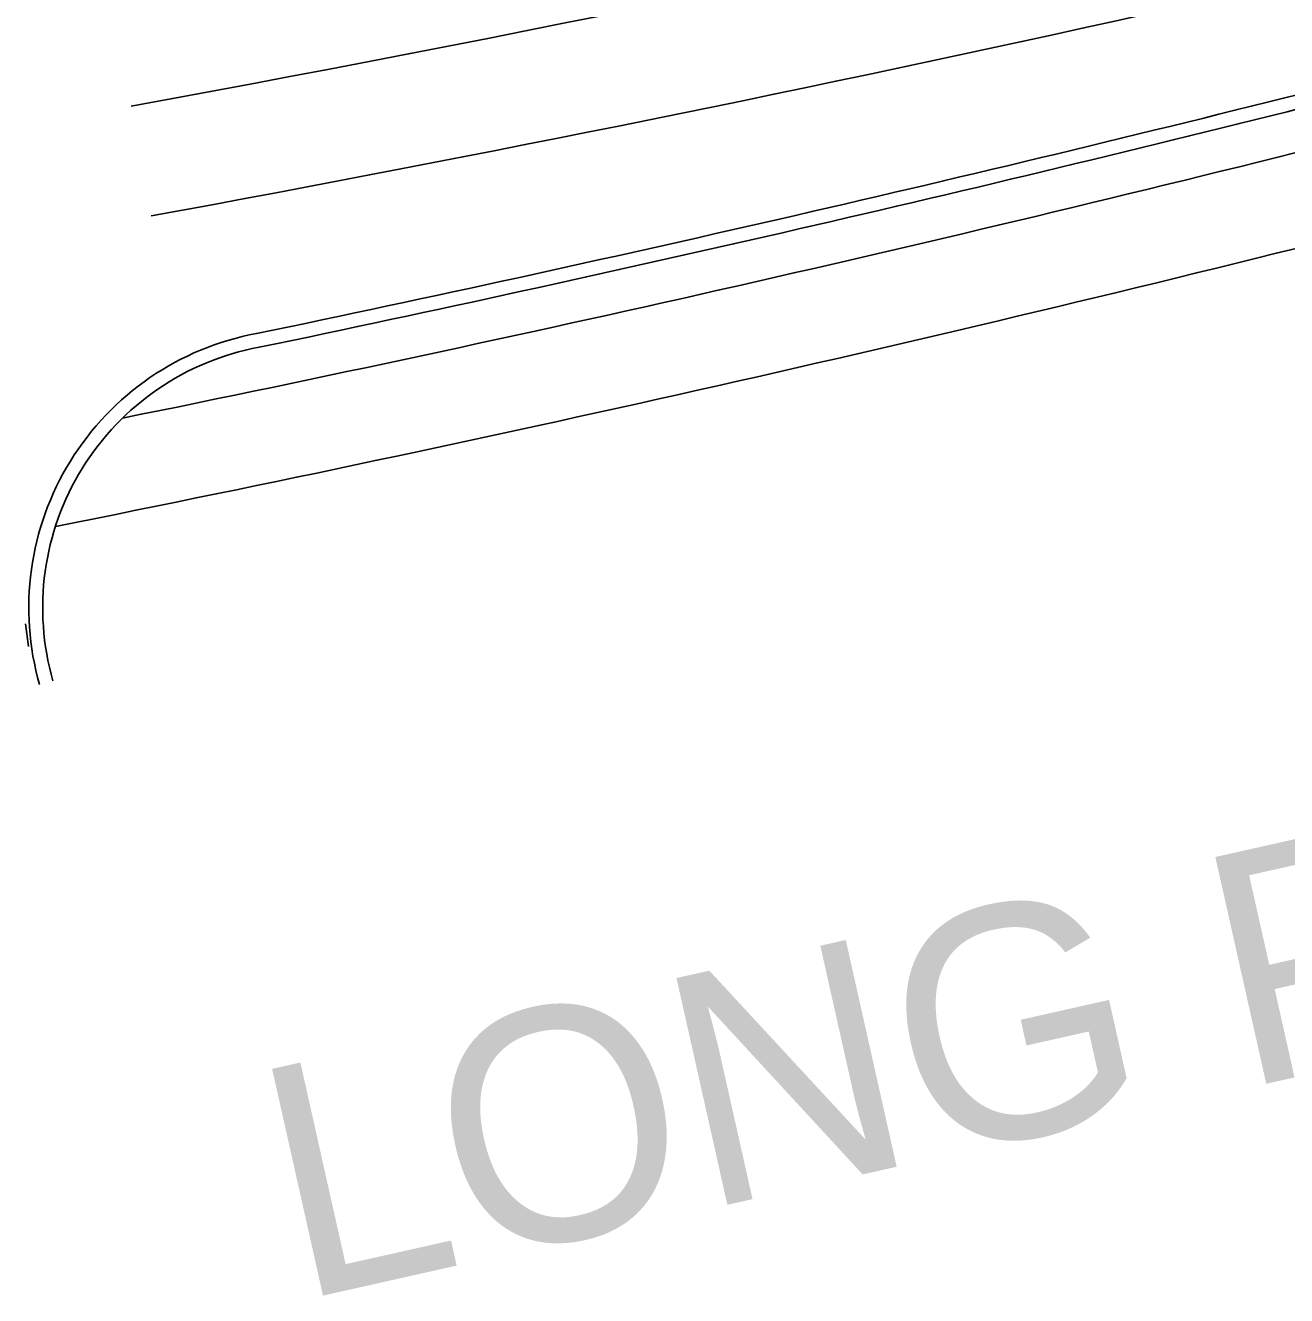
# Model space of a CAD drawing. Extents: x 2338610 to 2351914, y 366540 to 376484.
# Drawn here: x 2348045 to 2348180.7, y 367375.4 to 367512 of the extents above; entities that cross this region are included whole.
import ezdxf

# ---------------------------------------------------------------- set-up
doc = ezdxf.new("R2010")
doc.units = 0
for name, color, linetype in [('RD_PD_Final_LnLine', 7, 'Continuous'), ('RD_PD_Final_TrvlWay', 7, 'Continuous'), ('RD_PD_FOC', 7, 'Continuous'), ('RD_PD_SW', 7, 'Continuous'), ('TR SN UNASSIGNED 4', 7, 'Continuous')]:
    doc.layers.add(name, color=color, linetype=linetype)

msp = doc.modelspace()

# ---------------------------------------------------------------- linework, layer by layer
at = {"layer": 'RD_PD_Final_LnLine'}
for radius, end in [(2899.79, 291.34847), (2911.79, 288.97432)]:
    msp.add_arc((2347533.93, 370355.68), radius, 280.38027, end, dxfattribs=at)
at = {"layer": 'RD_PD_Final_TrvlWay'}
for centre, radius, start, end in [((2347483.19, 370292.98), 2874.61, 281.77673, 284.07304), ((2348075.39, 367449.4), 30, 100.5536, 196.0174)]:
    msp.add_arc(centre, radius, start, end, dxfattribs=at)
at = {"layer": 'RD_PD_FOC'}
msp.add_line((2348045.03, 367447.66), (2348045.36, 367445.24), dxfattribs=at)
msp.add_line((2348045.03, 367447.66), (2348045.36, 367445.24), dxfattribs=at)
for centre, radius, start, end in [((2347483.19, 370292.98), 2876.11, 281.77673, 284.07304), ((2348075.39, 367449.4), 28.5, 100.5536, 196.0174)]:
    msp.add_arc(centre, radius, start, end, dxfattribs=at)
at = {"layer": 'RD_PD_SW'}
for radius, start in [(2880.61, 281.45943), (2890.61, 281.27315)]:
    msp.add_arc((2347483.19, 370292.98), radius, start, 284.07304, dxfattribs=at)

# ---------------------------------------------------------------- texts
at = {"layer": 'TR SN UNASSIGNED 4'}
msp.add_text('LONG POINT ROAD', height=25, rotation=12.6536, dxfattribs=at).set_placement((2348074.38, 367374.8))

doc.saveas('drawing.dxf')
